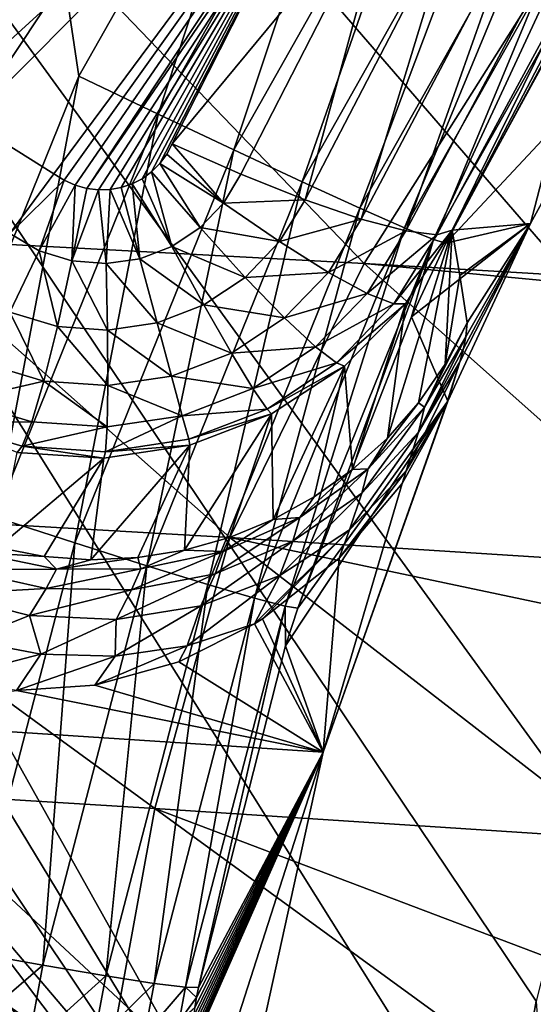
# Model space of a CAD drawing. Header units: metres. Extents: x -109 to 109, y -63 to 140.
# Tile 296 of 480: x 21.45 to 24.6, y 8.79 to 14.82. Entities that reach past the tile are written whole.
import ezdxf

# ---------------------------------------------------------------- set-up
doc = ezdxf.new("R2010")
doc.units = ezdxf.units.M
doc.layers.add('solid_502308_SW0001', color=7, linetype='CONTINUOUS')

msp = doc.modelspace()

# ---------------------------------------------------------------- linework, layer by layer
at = {"layer": 'solid_502308_SW0001'}
for points in [[(21.80941, 14.478576, -14.209248), (23.154312, 16.85741, -14.270356), (18.592478, 36.031166, -14.762904)], [(20.781609, 11.946682, -14.144206), (21.80941, 14.478576, -14.209248), (18.592478, 36.031166, -14.762904)], [(10.340969, 28.17944, -17.962326), (10.498093, 29.799944, -18.003954), (24.23427, 5.269184, -17.373793)], [(10.498093, 29.799944, -18.003954), (24.40147, 7.638824, -17.434666), (24.23427, 5.269184, -17.373793)], [(10.498093, 29.799944, -18.003954), (24.612011, 8.81212, -17.464806), (24.40147, 7.638824, -17.434666)], [(10.498093, 29.799944, -18.003954), (24.905813, 9.967277, -17.49448), (24.612011, 8.81212, -17.464806)], [(10.498093, 29.799944, -18.003954), (25.736076, 12.197985, -17.551785), (24.905813, 9.967277, -17.49448)], [(10.498093, 29.799944, -18.003954), (26.875673, 14.287683, -17.605465), (25.736076, 12.197985, -17.551785)], [(10.498093, 29.799944, -18.003954), (28.300694, 16.192984, -17.654409), (26.875673, 14.287683, -17.605465)], [(9.935133, 26.602522, -17.921816), (10.340969, 28.17944, -17.962326), (24.23427, 5.269184, -17.373793)], [(9.290736, 25.108032, -17.883425), (9.935133, 26.602522, -17.921816), (24.23427, 5.269184, -17.373793)], [(8.423227, 23.731112, -17.848055), (9.290736, 25.108032, -17.883425), (24.23427, 5.269184, -17.373793)], [(7.352897, 22.504335, -17.81654), (8.423227, 23.731112, -17.848055), (24.23427, 5.269184, -17.373793)], [(6.106048, 21.457977, -17.78966), (7.352897, 22.504335, -17.81654), (24.23427, 5.269184, -17.373793)], [(6.106048, 21.457977, -17.78966), (24.23427, 5.269184, -17.373793), (-24.237686, 1.46148, -17.275978)], [(18.542747, 17.199432, 14.180402), (24.097273, 17.168024, 14.118638), (19.388533, 14.659878, 13.893546)], [(24.097273, 17.168024, 14.118638), (19.989119, 14.599628, 13.866786), (19.388533, 14.659878, 13.893546)], [(24.097273, 17.168024, 14.118638), (20.182318, 14.559854, 13.855034), (19.989119, 14.599628, 13.866786)], [(24.097273, 17.168024, 14.118638), (20.576506, 14.446373, 13.825542), (20.182318, 14.559854, 13.855034)], [(24.097273, 17.168024, 14.118638), (20.946672, 14.297667, 13.790035), (20.576506, 14.446373, 13.825542)], [(24.097273, 17.168024, 14.118638), (21.136452, 14.204185, 13.768365), (20.946672, 14.297667, 13.790035)], [(24.097273, 17.168024, 14.118638), (21.654995, 13.880688, 13.694155), (21.136452, 14.204185, 13.768365)], [(24.097273, 17.168024, 14.118638), (21.718313, 13.840873, 13.684581), (21.654995, 13.880688, 13.694155)], [(24.097273, 17.168024, 14.118638), (21.786371, 13.810514, 13.676366), (21.718313, 13.840873, 13.684581)], [(24.097273, 17.168024, 14.118638), (21.857393, 13.790587, 13.669797), (21.786371, 13.810514, 13.676366)], [(24.097273, 17.168024, 14.118638), (23.331896, 15.936764, 13.969924), (21.857393, 13.790587, 13.669797)], [(22.29583, 14.245242, -14.144158), (23.154312, 16.85741, -14.270356), (21.80941, 14.478576, -14.209248)], [(22.29583, 14.245242, -14.144158), (23.605738, 16.564054, -14.203938), (23.154312, 16.85741, -14.270356)], [(22.29583, 14.245242, -14.144158), (22.759312, 14.025934, -13.964047), (23.605738, 16.564054, -14.203938)], [(22.759312, 14.025934, -13.964047), (24.03586, 16.287476, -14.023002), (23.605738, 16.564054, -14.203938)], [(22.759312, 14.025934, -13.964047), (23.177902, 13.831052, -13.677423), (24.03586, 16.287476, -14.023002)], [(23.177902, 13.831052, -13.677423), (24.424484, 16.040752, -13.736054), (24.03586, 16.287476, -14.023002)], [(23.177902, 13.831052, -13.677423), (23.53182, 13.669805, -13.297828), (24.424484, 16.040752, -13.736054)], [(23.53182, 13.669805, -13.297828), (24.753311, 15.835503, -13.356603), (24.424484, 16.040752, -13.736054)], [(23.331896, 15.936764, 13.969924), (21.929358, 13.781524, 13.665076), (21.857393, 13.790587, 13.669797)], [(23.331896, 15.936764, 13.969924), (22.000284, 13.783301, 13.662324), (21.929358, 13.781524, 13.665076)], [(23.331896, 15.936764, 13.969924), (22.069042, 13.795503, 13.66154), (22.000284, 13.783301, 13.662324)], [(23.331896, 15.936764, 13.969924), (22.134714, 13.817779, 13.662723), (22.069042, 13.795503, 13.66154)], [(23.331896, 15.936764, 13.969924), (22.196474, 13.84984, 13.665861), (22.134714, 13.817779, 13.662723)], [(23.331896, 15.936764, 13.969924), (22.253534, 13.891546, 13.670962), (22.196474, 13.84984, 13.665861)], [(23.331896, 15.936764, 13.969924), (22.304277, 13.942113, 13.67794), (22.253534, 13.891546, 13.670962)], [(23.331896, 15.936764, 13.969924), (22.347313, 14.00026, 13.686596), (22.304277, 13.942113, 13.67794)], [(23.331896, 15.936764, 13.969924), (22.381575, 14.064481, 13.69667), (22.347313, 14.00026, 13.686596)], [(23.737644, 15.700401, 13.869521), (22.381575, 14.064481, 13.69667), (23.331896, 15.936764, 13.969924)], [(23.53182, 13.669805, -13.297828), (23.804342, 13.549813, -12.843202), (24.753311, 15.835503, -13.356603)], [(23.804342, 13.549813, -12.843202), (25.006863, 15.681388, -12.902512), (24.753311, 15.835503, -13.356603)], [(23.737644, 15.700401, 13.869521), (22.801464, 13.878306, 13.590199), (22.381575, 14.064481, 13.69667)], [(23.737644, 15.700401, 13.869521), (23.195429, 13.721087, 13.378965), (22.801464, 13.878306, 13.590199)], [(24.117664, 15.493999, 13.660802), (23.195429, 13.721087, 13.378965), (23.737644, 15.700401, 13.869521)], [(23.804342, 13.549813, -12.843202), (23.982588, 13.476747, -12.335029), (25.006863, 15.681388, -12.902512)], [(23.982588, 13.476747, -12.335029), (25.173201, 15.585664, -12.39516), (25.006863, 15.681388, -12.902512)], [(23.982588, 13.476747, -12.335029), (24.058159, 13.454157, -11.79732), (25.173201, 15.585664, -12.39516)], [(24.058159, 13.454157, -11.79732), (24.846899, 14.917251, -11.839923), (25.173201, 15.585664, -12.39516)], [(24.117664, 15.493999, 13.660802), (23.539289, 13.602835, 13.07512), (23.195429, 13.721087, 13.378965)], [(24.450041, 15.329445, 13.355797), (23.539289, 13.602835, 13.07512), (24.117664, 15.493999, 13.660802)], [(24.450041, 15.329445, 13.355797), (23.81373, 13.530159, 12.695717), (23.539289, 13.602835, 13.07512)], [(24.715616, 15.216226, 12.972089), (23.81373, 13.530159, 12.695717), (24.450041, 15.329445, 13.355797)], [(20.6623, 13.48485, 17.117319), (21.784285, 15.175661, 17.330973), (18.910347, 15.287499, 17.406885)], [(24.715616, 15.216226, 12.972089), (24.003345, 13.507139, 12.262053), (23.81373, 13.530159, 12.695717)], [(24.899082, 15.160869, 12.531797), (24.003345, 13.507139, 12.262053), (24.715616, 15.216226, 12.972089)], [(20.6623, 13.48485, 17.117319), (23.558815, 13.331056, 16.972923), (21.784285, 15.175661, 17.330973)], [(23.558815, 13.331056, 16.972923), (24.643179, 15.047482, 17.244802), (21.784285, 15.175661, 17.330973)], [(24.899082, 15.160869, 12.531797), (24.09746, 13.534964, 11.798937), (24.003345, 13.507139, 12.262053)], [(24.989862, 15.166567, 12.060305), (24.09746, 13.534964, 11.798937), (24.899082, 15.160869, 12.531797)], [(24.578159, 13.575717), (24.09746, 13.534964, 11.798937), (24.989862, 15.166567, 12.060305)], [(25.154499, 14.625727), (24.578159, 13.575717), (24.989862, 15.166567, 12.060305)], [(23.558815, 13.331056, 16.972923), (26.427177, 13.161007, 16.811953), (24.643179, 15.047482, 17.244802)], [(25.154499, 14.625727), (24.846899, 14.917251, -11.839923), (24.058159, 13.454157, -11.79732)], [(25.154499, 14.625727), (24.058159, 13.454157, -11.79732), (24.578159, 13.575717)], [(21.295227, 11.777367, -14.080526), (21.80941, 14.478576, -14.209248), (20.781609, 11.946682, -14.144206)], [(21.295227, 11.777367, -14.080526), (22.29583, 14.245242, -14.144158), (21.80941, 14.478576, -14.209248)], [(21.295227, 11.777367, -14.080526), (21.784515, 11.619225, -13.901299), (22.29583, 14.245242, -14.144158)], [(21.784515, 11.619225, -13.901299), (22.759312, 14.025934, -13.964047), (22.29583, 14.245242, -14.144158)], [(21.385014, 13.514793, 13.586734), (21.136452, 14.204185, 13.768365), (21.654995, 13.880688, 13.694155)], [(22.694559, 13.700742, 13.56202), (22.347313, 14.00026, 13.686596), (22.381575, 14.064481, 13.69667)], [(22.694559, 13.700742, 13.56202), (22.381575, 14.064481, 13.69667), (22.801464, 13.878306, 13.590199)], [(21.784515, 11.619225, -13.901299), (22.226219, 11.47966, -13.61502), (22.759312, 14.025934, -13.964047)], [(22.226219, 11.47966, -13.61502), (23.177902, 13.831052, -13.677423), (22.759312, 14.025934, -13.964047)], [(22.694559, 13.700742, 13.56202), (22.304277, 13.942113, 13.67794), (22.347313, 14.00026, 13.686596)], [(22.551456, 13.550244, 13.54034), (22.253534, 13.891546, 13.670962), (22.304277, 13.942113, 13.67794)], [(22.551456, 13.550244, 13.54034), (22.304277, 13.942113, 13.67794), (22.694559, 13.700742, 13.56202)], [(21.385014, 13.514793, 13.586734), (21.654995, 13.880688, 13.694155), (21.718313, 13.840873, 13.684581)], [(22.378222, 13.434577, 13.526592), (22.196474, 13.84984, 13.665861), (22.253534, 13.891546, 13.670962)], [(22.378222, 13.434577, 13.526592), (22.253534, 13.891546, 13.670962), (22.551456, 13.550244, 13.54034)], [(22.694559, 13.700742, 13.56202), (22.801464, 13.878306, 13.590199), (23.195429, 13.721087, 13.378965)], [(21.385014, 13.514793, 13.586734), (21.718313, 13.840873, 13.684581), (21.565556, 13.408715, 13.55886)], [(21.565556, 13.408715, 13.55886), (21.718313, 13.840873, 13.684581), (21.786371, 13.810514, 13.676366)], [(21.565556, 13.408715, 13.55886), (21.786371, 13.810514, 13.676366), (21.766314, 13.347061, 13.53856)], [(21.766314, 13.347061, 13.53856), (21.786371, 13.810514, 13.676366), (21.857393, 13.790587, 13.669797)], [(22.183031, 13.359915, 13.521664), (22.069042, 13.795503, 13.66154), (22.134714, 13.817779, 13.662723)], [(22.378222, 13.434577, 13.526592), (22.134714, 13.817779, 13.662723), (22.196474, 13.84984, 13.665861)], [(22.183031, 13.359915, 13.521664), (22.134714, 13.817779, 13.662723), (22.378222, 13.434577, 13.526592)], [(22.226219, 11.47966, -13.61502), (22.59938, 11.365295, -13.235273), (23.177902, 13.831052, -13.677423)], [(22.59938, 11.365295, -13.235273), (23.53182, 13.669805, -13.297828), (23.177902, 13.831052, -13.677423)], [(21.766314, 13.347061, 13.53856), (21.857393, 13.790587, 13.669797), (21.929358, 13.781524, 13.665076)], [(21.766314, 13.347061, 13.53856), (21.929358, 13.781524, 13.665076), (21.975555, 13.330295, 13.525805)], [(21.975555, 13.330295, 13.525805), (21.929358, 13.781524, 13.665076), (22.000284, 13.783301, 13.662324)], [(21.975555, 13.330295, 13.525805), (22.000284, 13.783301, 13.662324), (22.183031, 13.359915, 13.521664)], [(22.183031, 13.359915, 13.521664), (22.000284, 13.783301, 13.662324), (22.069042, 13.795503, 13.66154)], [(22.551456, 13.550244, 13.54034), (22.694559, 13.700742, 13.56202), (23.038733, 13.464382, 13.337913)], [(22.694559, 13.700742, 13.56202), (23.195429, 13.721087, 13.378965), (23.038733, 13.464382, 13.337913)], [(23.038733, 13.464382, 13.337913), (23.195429, 13.721087, 13.378965), (23.539289, 13.602835, 13.07512)], [(22.59938, 11.365295, -13.235273), (22.886293, 11.281556, -12.780077), (23.53182, 13.669805, -13.297828)], [(22.886293, 11.281556, -12.780077), (23.804342, 13.549813, -12.843202), (23.53182, 13.669805, -13.297828)], [(23.038733, 13.464382, 13.337913), (23.539289, 13.602835, 13.07512), (23.338415, 13.276273, 13.022712)], [(23.338415, 13.276273, 13.022712), (23.539289, 13.602835, 13.07512), (23.81373, 13.530159, 12.695717)], [(24.578159, 13.575717), (24.058159, 13.454157, -11.79732), (23.848211, 13.004366, -11.784225)], [(24.578159, 13.575717), (23.848211, 13.004366, -11.784225), (24.070063, 12.487448)], [(24.578159, 13.575717), (24.070063, 12.487448), (24.144491, 12.727335, 0.799293)], [(24.578159, 13.575717), (24.14467, 13.257604, 7.129764), (24.09746, 13.534964, 11.798937)], [(24.578159, 13.575717), (24.144491, 12.727335, 0.799293), (24.166273, 12.809592, 1.189173)], [(24.578159, 13.575717), (24.189333, 12.967903, 2.461262), (24.14467, 13.257604, 7.129764)], [(24.578159, 13.575717), (24.166273, 12.809592, 1.189173), (24.182081, 12.881453, 1.622726)], [(24.578159, 13.575717), (24.182081, 12.881453, 1.622726), (24.189333, 12.967903, 2.461262)], [(21.385014, 13.514793, 13.586734), (21.565556, 13.408715, 13.55886), (21.385151, 13.033057, 13.333293)], [(22.378222, 13.434577, 13.526592), (22.551456, 13.550244, 13.54034), (22.828928, 13.245716, 13.306203)], [(22.551456, 13.550244, 13.54034), (23.038733, 13.464382, 13.337913), (22.828928, 13.245716, 13.306203)], [(22.886293, 11.281556, -12.780077), (23.073345, 11.232416, -12.271028), (23.804342, 13.549813, -12.843202)], [(23.073345, 11.232416, -12.271028), (23.982588, 13.476747, -12.335029), (23.804342, 13.549813, -12.843202)], [(23.338415, 13.276273, 13.022712), (23.81373, 13.530159, 12.695717), (23.576767, 13.146953, 12.634109)], [(23.576767, 13.146953, 12.634109), (23.81373, 13.530159, 12.695717), (24.003345, 13.507139, 12.262053)], [(23.70009, 12.261192, 2.507753), (23.811703, 13.082596, 11.806293), (24.09746, 13.534964, 11.798937)], [(23.890091, 12.477448, 2.493779), (23.70009, 12.261192, 2.507753), (24.09746, 13.534964, 11.798937)], [(23.740406, 13.083681, 12.193918), (24.09746, 13.534964, 11.798937), (23.811703, 13.082596, 11.806293)], [(23.740406, 13.083681, 12.193918), (24.003345, 13.507139, 12.262053), (24.09746, 13.534964, 11.798937)], [(24.05389, 12.714071, 2.478212), (23.890091, 12.477448, 2.493779), (24.09746, 13.534964, 11.798937)], [(24.14467, 13.257604, 7.129764), (24.05389, 12.714071, 2.478212), (24.09746, 13.534964, 11.798937)], [(19.75819, 11.824689, 16.887125), (22.733349, 11.651278, 16.669493), (20.6623, 13.48485, 17.117319)], [(22.733349, 11.651278, 16.669493), (23.558815, 13.331056, 16.972923), (20.6623, 13.48485, 17.117319)], [(22.828928, 13.245716, 13.306203), (23.038733, 13.464382, 13.337913), (23.338415, 13.276273, 13.022712)], [(23.073345, 11.232416, -12.271028), (23.151667, 11.220263, -11.73228), (23.982588, 13.476747, -12.335029)], [(23.151667, 11.220263, -11.73228), (23.848211, 13.004366, -11.784225), (23.982588, 13.476747, -12.335029)], [(23.576767, 13.146953, 12.634109), (24.003345, 13.507139, 12.262053), (23.740406, 13.083681, 12.193918)], [(23.848211, 13.004366, -11.784225), (24.058159, 13.454157, -11.79732), (23.982588, 13.476747, -12.335029)], [(21.565556, 13.408715, 13.55886), (21.677874, 12.945162, 13.303636), (21.385151, 13.033057, 13.333293)], [(21.565556, 13.408715, 13.55886), (21.766314, 13.347061, 13.53856), (21.677874, 12.945162, 13.303636)], [(22.183031, 13.359915, 13.521664), (22.378222, 13.434577, 13.526592), (22.574722, 13.076731, 13.28604)], [(22.378222, 13.434577, 13.526592), (22.828928, 13.245716, 13.306203), (22.574722, 13.076731, 13.28604)], [(21.766314, 13.347061, 13.53856), (21.983999, 12.922312, 13.284919), (21.677874, 12.945162, 13.303636)], [(21.766314, 13.347061, 13.53856), (21.975555, 13.330295, 13.525805), (21.983999, 12.922312, 13.284919)], [(21.975555, 13.330295, 13.525805), (22.183031, 13.359915, 13.521664), (22.288239, 12.966854, 13.278815)], [(21.975555, 13.330295, 13.525805), (22.288239, 12.966854, 13.278815), (21.983999, 12.922312, 13.284919)], [(22.183031, 13.359915, 13.521664), (22.574722, 13.076731, 13.28604), (22.288239, 12.966854, 13.278815)], [(22.733349, 11.651278, 16.669493), (25.659298, 11.466331, 16.427893), (23.558815, 13.331056, 16.972923)], [(26.37606, 13.062572, 16.791161), (26.427177, 13.161007, 16.811953), (23.558815, 13.331056, 16.972923)], [(25.659298, 11.466331, 16.427893), (26.37606, 13.062572, 16.791161), (23.558815, 13.331056, 16.972923)], [(22.828928, 13.245716, 13.306203), (23.338415, 13.276273, 13.022712), (23.06949, 12.997389, 12.982148)], [(23.06949, 12.997389, 12.982148), (23.338415, 13.276273, 13.022712), (23.576767, 13.146953, 12.634109)], [(22.574722, 13.076731, 13.28604), (22.828928, 13.245716, 13.306203), (23.06949, 12.997389, 12.982148)], [(24.14467, 13.257604, 7.129764), (24.189333, 12.967903, 2.461262), (24.05389, 12.714071, 2.478212)], [(23.06949, 12.997389, 12.982148), (23.576767, 13.146953, 12.634109), (23.259623, 12.819188, 12.586368)], [(23.259623, 12.819188, 12.586368), (23.576767, 13.146953, 12.634109), (23.740406, 13.083681, 12.193918)], [(21.385151, 13.033057, 13.333293), (21.594606, 12.610341, 12.978827), (21.220583, 12.721216, 13.01672)], [(21.385151, 13.033057, 13.333293), (21.677874, 12.945162, 13.303636), (21.594606, 12.610341, 12.978827)], [(22.288239, 12.966854, 13.278815), (22.574722, 13.076731, 13.28604), (22.743574, 12.781251, 12.956319)], [(22.574722, 13.076731, 13.28604), (23.06949, 12.997389, 12.982148), (22.743574, 12.781251, 12.956319)], [(23.259623, 12.819188, 12.586368), (23.740406, 13.083681, 12.193918), (23.388653, 12.721117, 12.141078)], [(23.388653, 12.721117, 12.141078), (23.740406, 13.083681, 12.193918), (23.811703, 13.082596, 11.806293)], [(23.388653, 12.721117, 12.141078), (23.811703, 13.082596, 11.806293), (23.436514, 12.701542, 11.812633)], [(23.486412, 12.068177, 2.519951), (23.436514, 12.701542, 11.812633), (23.811703, 13.082596, 11.806293)], [(23.70009, 12.261192, 2.507753), (23.486412, 12.068177, 2.519951), (23.811703, 13.082596, 11.806293)], [(21.983999, 12.922312, 13.284919), (22.288239, 12.966854, 13.278815), (22.376276, 12.640163, 12.947054)], [(22.288239, 12.966854, 13.278815), (22.743574, 12.781251, 12.956319), (22.376276, 12.640163, 12.947054)], [(22.743574, 12.781251, 12.956319), (23.06949, 12.997389, 12.982148), (23.259623, 12.819188, 12.586368)], [(24.070063, 12.487448), (23.848211, 13.004366, -11.784225), (23.151667, 11.220263, -11.73228)], [(23.92725, 12.451361, 1.707818), (24.05389, 12.714071, 2.478212), (24.189333, 12.967903, 2.461262)], [(24.182081, 12.881453, 1.622726), (23.92725, 12.451361, 1.707818), (24.189333, 12.967903, 2.461262)], [(21.677874, 12.945162, 13.303636), (21.986422, 12.582295, 12.954872), (21.594606, 12.610341, 12.978827)], [(21.677874, 12.945162, 13.303636), (21.983999, 12.922312, 13.284919), (21.986422, 12.582295, 12.954872)], [(21.983999, 12.922312, 13.284919), (22.376276, 12.640163, 12.947054), (21.986422, 12.582295, 12.954872)], [(23.890141, 12.297855, 0.938065), (23.92725, 12.451361, 1.707818), (24.182081, 12.881453, 1.622726)], [(23.890141, 12.297855, 0.938065), (24.182081, 12.881453, 1.622726), (24.166273, 12.809592, 1.189173)], [(22.743574, 12.781251, 12.956319), (23.259623, 12.819188, 12.586368), (22.875277, 12.564714, 12.555936)], [(22.875277, 12.564714, 12.555936), (23.259623, 12.819188, 12.586368), (23.388653, 12.721117, 12.141078)], [(24.144491, 12.727335, 0.799293), (23.890141, 12.297855, 0.938065), (24.166273, 12.809592, 1.189173)], [(22.376276, 12.640163, 12.947054), (22.743574, 12.781251, 12.956319), (22.875277, 12.564714, 12.555936)], [(23.815836, 12.061419, 0.198163), (23.890141, 12.297855, 0.938065), (24.144491, 12.727335, 0.799293)], [(24.065596, 12.47703), (23.815836, 12.061419, 0.198163), (24.144491, 12.727335, 0.799293)], [(24.065596, 12.47703), (24.144491, 12.727335, 0.799293), (24.070063, 12.487448)], [(21.220583, 12.721216, 13.01672), (21.594606, 12.610341, 12.978827), (21.081078, 12.490703, 12.626913)], [(22.875277, 12.564714, 12.555936), (23.388653, 12.721117, 12.141078), (22.962439, 12.439278, 12.107368)], [(22.962439, 12.439278, 12.107368), (23.388653, 12.721117, 12.141078), (23.436514, 12.701542, 11.812633)], [(22.962439, 12.439278, 12.107368), (23.436514, 12.701542, 11.812633), (22.988945, 12.409225, 11.818078)], [(22.999657, 11.761786, 2.53839), (22.988945, 12.409225, 11.818078), (23.436514, 12.701542, 11.812633)], [(23.251894, 11.900968, 2.530208), (22.999657, 11.761786, 2.53839), (23.436514, 12.701542, 11.812633)], [(23.486412, 12.068177, 2.519951), (23.251894, 11.900968, 2.530208), (23.436514, 12.701542, 11.812633)], [(23.92725, 12.451361, 1.707818), (23.890091, 12.477448, 2.493779), (24.05389, 12.714071, 2.478212)], [(21.594606, 12.610341, 12.978827), (21.521173, 12.3614, 12.582372), (21.081078, 12.490703, 12.626913)], [(21.594606, 12.610341, 12.978827), (21.982666, 12.329334, 12.554192), (21.521173, 12.3614, 12.582372)], [(21.594606, 12.610341, 12.978827), (21.986422, 12.582295, 12.954872), (21.982666, 12.329334, 12.554192)], [(21.986422, 12.582295, 12.954872), (22.376276, 12.640163, 12.947054), (22.442184, 12.39818, 12.545003)], [(22.376276, 12.640163, 12.947054), (22.875277, 12.564714, 12.555936), (22.442184, 12.39818, 12.545003)], [(21.986422, 12.582295, 12.954872), (22.442184, 12.39818, 12.545003), (21.982666, 12.329334, 12.554192)], [(22.442184, 12.39818, 12.545003), (22.875277, 12.564714, 12.555936), (22.962439, 12.439278, 12.107368)], [(21.081078, 12.490703, 12.626913), (21.521173, 12.3614, 12.582372), (20.97447, 12.354457, 12.185756)], [(24.070063, 12.487448), (23.151667, 11.220263, -11.73228), (23.076189, 10.988217, -11.72552)], [(23.307041, 10.33764), (24.070063, 12.487448), (23.076189, 10.988217, -11.72552)], [(23.307041, 10.33764), (24.065596, 12.47703), (24.070063, 12.487448)], [(22.442184, 12.39818, 12.545003), (22.962439, 12.439278, 12.107368), (22.482262, 12.254486, 12.095233)], [(22.482262, 12.254486, 12.095233), (22.962439, 12.439278, 12.107368), (22.988945, 12.409225, 11.818078)], [(23.307041, 10.33764), (23.790499, 11.983013), (24.065596, 12.47703)], [(23.54274, 11.924202, 1.063403), (23.581564, 12.073632, 1.780294), (23.92725, 12.451361, 1.707818)], [(23.890141, 12.297855, 0.938065), (23.54274, 11.924202, 1.063403), (23.92725, 12.451361, 1.707818)], [(23.581564, 12.073632, 1.780294), (23.70009, 12.261192, 2.507753), (23.890091, 12.477448, 2.493779)], [(23.92725, 12.451361, 1.707818), (23.581564, 12.073632, 1.780294), (23.890091, 12.477448, 2.493779)], [(23.790499, 11.983013), (23.815836, 12.061419, 0.198163), (24.065596, 12.47703)], [(22.442184, 12.39818, 12.545003), (22.482262, 12.254486, 12.095233), (21.972948, 12.177627, 12.105371)], [(21.982666, 12.329334, 12.554192), (22.442184, 12.39818, 12.545003), (21.972948, 12.177627, 12.105371)], [(22.455618, 11.57451, 2.54812), (22.489723, 12.218798, 11.822153), (22.988945, 12.409225, 11.818078)], [(22.733049, 11.652483, 2.544388), (22.455618, 11.57451, 2.54812), (22.988945, 12.409225, 11.818078)], [(22.482262, 12.254486, 12.095233), (22.988945, 12.409225, 11.818078), (22.489723, 12.218798, 11.822153)], [(22.999657, 11.761786, 2.53839), (22.733049, 11.652483, 2.544388), (22.988945, 12.409225, 11.818078)], [(21.521173, 12.3614, 12.582372), (21.461697, 12.212311, 12.136523), (20.97447, 12.354457, 12.185756)], [(20.97447, 12.354457, 12.185756), (21.461697, 12.212311, 12.136523), (21.429928, 12.173138, 11.825708)], [(21.521173, 12.3614, 12.582372), (21.982666, 12.329334, 12.554192), (21.461697, 12.212311, 12.136523)], [(21.982666, 12.329334, 12.554192), (21.972948, 12.177627, 12.105371), (21.461697, 12.212311, 12.136523)], [(21.972948, 12.177627, 12.105371), (22.482262, 12.254486, 12.095233), (22.489723, 12.218798, 11.822153)], [(23.467192, 11.699458, 0.38298), (23.54274, 11.924202, 1.063403), (23.890141, 12.297855, 0.938065)], [(23.815836, 12.061419, 0.198163), (23.467192, 11.699458, 0.38298), (23.890141, 12.297855, 0.938065)], [(23.581564, 12.073632, 1.780294), (23.486412, 12.068177, 2.519951), (23.70009, 12.261192, 2.507753)], [(21.461697, 12.212311, 12.136523), (21.961889, 12.138976, 11.824767), (21.429928, 12.173138, 11.825708)], [(21.461697, 12.212311, 12.136523), (21.972948, 12.177627, 12.105371), (21.961889, 12.138976, 11.824767)], [(21.88312, 11.516271, 2.548626), (21.961889, 12.138976, 11.824767), (22.489723, 12.218798, 11.822153)], [(22.171047, 11.528904, 2.549539), (21.88312, 11.516271, 2.548626), (22.489723, 12.218798, 11.822153)], [(21.972948, 12.177627, 12.105371), (22.489723, 12.218798, 11.822153), (21.961889, 12.138976, 11.824767)], [(22.455618, 11.57451, 2.54812), (22.171047, 11.528904, 2.549539), (22.489723, 12.218798, 11.822153)], [(21.312496, 11.590155, 2.539879), (21.429928, 12.173138, 11.825708), (21.961889, 12.138976, 11.824767)], [(21.595663, 11.536778, 2.545391), (21.312496, 11.590155, 2.539879), (21.961889, 12.138976, 11.824767)], [(21.88312, 11.516271, 2.548626), (21.595663, 11.536778, 2.545391), (21.961889, 12.138976, 11.824767)], [(23.121067, 11.630794, 1.173479), (23.164211, 11.774688, 1.842595), (23.581564, 12.073632, 1.780294)], [(23.54274, 11.924202, 1.063403), (23.121067, 11.630794, 1.173479), (23.581564, 12.073632, 1.780294)], [(23.581564, 12.073632, 1.780294), (23.164211, 11.774688, 1.842595), (23.486412, 12.068177, 2.519951)], [(23.164211, 11.774688, 1.842595), (23.251894, 11.900968, 2.530208), (23.486412, 12.068177, 2.519951)], [(23.403952, 11.526406), (23.467192, 11.699458, 0.38298), (23.815836, 12.061419, 0.198163)], [(23.790499, 11.983013), (23.403952, 11.526406), (23.815836, 12.061419, 0.198163)], [(23.307041, 10.33764), (23.403952, 11.526406), (23.790499, 11.983013)], [(23.164211, 11.774688, 1.842595), (22.999657, 11.761786, 2.53839), (23.251894, 11.900968, 2.530208)], [(23.041054, 11.419201, 0.546041), (23.121067, 11.630794, 1.173479), (23.54274, 11.924202, 1.063403)], [(23.467192, 11.699458, 0.38298), (23.041054, 11.419201, 0.546041), (23.54274, 11.924202, 1.063403)], [(19.367168, 10.171321, 16.612806), (22.275297, 9.993217, 16.31949), (19.75819, 11.824689, 16.887125)], [(22.275297, 9.993217, 16.31949), (22.733349, 11.651278, 16.669493), (19.75819, 11.824689, 16.887125)], [(21.129503, 9.115028, -13.835727), (21.784515, 11.619225, -13.901299), (21.295227, 11.777367, -14.080526)], [(22.643742, 11.430586, 1.26343), (22.693052, 11.56732, 1.892055), (23.164211, 11.774688, 1.842595)], [(23.121067, 11.630794, 1.173479), (22.643742, 11.430586, 1.26343), (23.164211, 11.774688, 1.842595)], [(23.164211, 11.774688, 1.842595), (22.693052, 11.56732, 1.892055), (22.999657, 11.761786, 2.53839)], [(22.693052, 11.56732, 1.892055), (22.733049, 11.652483, 2.544388), (22.999657, 11.761786, 2.53839)], [(22.275297, 9.993217, 16.31949), (25.119038, 9.806353, 15.995287), (22.733349, 11.651278, 16.669493)], [(22.693052, 11.56732, 1.892055), (22.455618, 11.57451, 2.54812), (22.733049, 11.652483, 2.544388)], [(25.511108, 11.066848, 16.329121), (25.659298, 11.466331, 16.427893), (22.733349, 11.651278, 16.669493)], [(25.119038, 9.806353, 15.995287), (25.511108, 11.066848, 16.329121), (22.733349, 11.651278, 16.669493)], [(22.886381, 11.123492), (23.041054, 11.419201, 0.546041), (23.467192, 11.699458, 0.38298)], [(22.934895, 11.154082), (22.886381, 11.123492), (23.467192, 11.699458, 0.38298)], [(23.403952, 11.526406), (22.934895, 11.154082), (23.467192, 11.699458, 0.38298)], [(21.129503, 9.115028, -13.835727), (21.587389, 9.033121, -13.549375), (21.784515, 11.619225, -13.901299)], [(21.164652, 11.561729, 1.945488), (21.312496, 11.590155, 2.539879), (21.595663, 11.536778, 2.545391)], [(21.587389, 9.033121, -13.549375), (22.226219, 11.47966, -13.61502), (21.784515, 11.619225, -13.901299)], [(22.556974, 11.233501, 0.679865), (22.643742, 11.430586, 1.26343), (23.121067, 11.630794, 1.173479)], [(23.041054, 11.419201, 0.546041), (22.556974, 11.233501, 0.679865), (23.121067, 11.630794, 1.173479)], [(21.09527, 11.454863, 1.378265), (21.164652, 11.561729, 1.945488), (21.671413, 11.458512, 1.944627)], [(21.671413, 11.458512, 1.944627), (21.164652, 11.561729, 1.945488), (21.595663, 11.536778, 2.545391)], [(21.671413, 11.458512, 1.944627), (21.595663, 11.536778, 2.545391), (21.88312, 11.516271, 2.548626)], [(21.671413, 11.458512, 1.944627), (21.88312, 11.516271, 2.548626), (22.171047, 11.528904, 2.549539)], [(22.188253, 11.460402, 1.926558), (21.671413, 11.458512, 1.944627), (22.171047, 11.528904, 2.549539)], [(22.131842, 11.332421, 1.329285), (22.188253, 11.460402, 1.926558), (22.693052, 11.56732, 1.892055)], [(22.643742, 11.430586, 1.26343), (22.131842, 11.332421, 1.329285), (22.693052, 11.56732, 1.892055)], [(22.188253, 11.460402, 1.926558), (22.171047, 11.528904, 2.549539), (22.455618, 11.57451, 2.54812)], [(22.693052, 11.56732, 1.892055), (22.188253, 11.460402, 1.926558), (22.455618, 11.57451, 2.54812)], [(23.307041, 10.33764), (22.934895, 11.154082), (23.403952, 11.526406)], [(21.607973, 11.340634, 1.368135), (21.09527, 11.454863, 1.378265), (21.671413, 11.458512, 1.944627)], [(21.587389, 9.033121, -13.549375), (21.973772, 8.967573, -13.168879), (22.226219, 11.47966, -13.61502)], [(21.607973, 11.340634, 1.368135), (21.671413, 11.458512, 1.944627), (22.188253, 11.460402, 1.926558)], [(22.131842, 11.332421, 1.329285), (21.607973, 11.340634, 1.368135), (22.188253, 11.460402, 1.926558)], [(21.973772, 8.967573, -13.168879), (22.59938, 11.365295, -13.235273), (22.226219, 11.47966, -13.61502)], [(20.986252, 11.305132, 0.852849), (21.09527, 11.454863, 1.378265), (21.607973, 11.340634, 1.368135)], [(22.037159, 11.150881, 0.778314), (22.131842, 11.332421, 1.329285), (22.643742, 11.430586, 1.26343)], [(22.556974, 11.233501, 0.679865), (22.037159, 11.150881, 0.778314), (22.643742, 11.430586, 1.26343)], [(22.472704, 10.988038, 0.151934), (22.556974, 11.233501, 0.679865), (23.041054, 11.419201, 0.546041)], [(22.886381, 11.123492), (22.472704, 10.988038, 0.151934), (23.041054, 11.419201, 0.546041)], [(21.505455, 11.175128, 0.836871), (20.986252, 11.305132, 0.852849), (21.607973, 11.340634, 1.368135)], [(21.505455, 11.175128, 0.836871), (21.607973, 11.340634, 1.368135), (22.131842, 11.332421, 1.329285)], [(21.973772, 8.967573, -13.168879), (22.270203, 8.921513, -12.712403), (22.59938, 11.365295, -13.235273)], [(22.270203, 8.921513, -12.712403), (22.886293, 11.281556, -12.780077), (22.59938, 11.365295, -13.235273)], [(21.123013, 11.022978, 0.384221), (20.986252, 11.305132, 0.852849), (21.505455, 11.175128, 0.836871)], [(22.037159, 11.150881, 0.778314), (21.505455, 11.175128, 0.836871), (22.131842, 11.332421, 1.329285)], [(22.270203, 8.921513, -12.712403), (22.462528, 8.897123, -12.201739), (22.886293, 11.281556, -12.780077)], [(22.462528, 8.897123, -12.201739), (23.073345, 11.232416, -12.271028), (22.886293, 11.281556, -12.780077)], [(22.030394, 10.924942, 0.269169), (22.037159, 11.150881, 0.778314), (22.556974, 11.233501, 0.679865)], [(22.472704, 10.988038, 0.151934), (22.030394, 10.924942, 0.269169), (22.556974, 11.233501, 0.679865)], [(22.462528, 8.897123, -12.201739), (22.541458, 8.895609, -11.664589), (23.073345, 11.232416, -12.271028)], [(22.541458, 8.895609, -11.664589), (23.076189, 10.988217, -11.72552), (23.073345, 11.232416, -12.271028)], [(23.076189, 10.988217, -11.72552), (23.151667, 11.220263, -11.73228), (23.073345, 11.232416, -12.271028)], [(21.575317, 10.936722, 0.34749), (21.123013, 11.022978, 0.384221), (21.505455, 11.175128, 0.836871)], [(21.575317, 10.936722, 0.34749), (21.505455, 11.175128, 0.836871), (22.037159, 11.150881, 0.778314)], [(22.030394, 10.924942, 0.269169), (21.575317, 10.936722, 0.34749), (22.037159, 11.150881, 0.778314)], [(22.421062, 10.890915), (22.472704, 10.988038, 0.151934), (22.886381, 11.123492)], [(23.307041, 10.33764), (22.421062, 10.890915), (22.886381, 11.123492)], [(23.307041, 10.33764), (22.886381, 11.123492), (22.934895, 11.154082)], [(20.984434, 10.785335), (21.123013, 11.022978, 0.384221), (21.575317, 10.936722, 0.34749)], [(21.906931, 10.747095), (22.030394, 10.924942, 0.269169), (22.472704, 10.988038, 0.151934)], [(22.421062, 10.890915), (21.906931, 10.747095), (22.472704, 10.988038, 0.151934)], [(23.307041, 10.33764), (23.076189, 10.988217, -11.72552), (22.541458, 8.895609, -11.664589)], [(21.425434, 10.716098), (20.984434, 10.785335), (21.575317, 10.936722, 0.34749)], [(21.425434, 10.716098), (21.575317, 10.936722, 0.34749), (22.030394, 10.924942, 0.269169)], [(21.906931, 10.747095), (21.425434, 10.716098), (22.030394, 10.924942, 0.269169)], [(23.307041, 10.33764), (21.906931, 10.747095), (22.421062, 10.890915)], [(23.307041, 10.33764), (21.425434, 10.716098), (21.906931, 10.747095)], [(23.307041, 10.33764), (20.208324, 10.540458), (21.425434, 10.716098)], [(22.689974, 7.625578), (20.208324, 10.540458), (22.817688, 8.114251)], [(23.307041, 10.33764), (22.817688, 8.114251), (20.208324, 10.540458)], [(22.467024, 7.17314), (20.208324, 10.540458), (22.689974, 7.625578)], [(22.157492, 6.774454), (20.208324, 10.540458), (22.467024, 7.17314)], [(21.774225, 6.446239), (20.208324, 10.540458), (22.157492, 6.774454)], [(21.332651, 6.201712), (20.208324, 10.540458), (21.774225, 6.446239)], [(23.307041, 10.33764), (22.478783, 8.493583, -11.339817), (22.478153, 8.474111, -11.262599)], [(23.307041, 10.33764), (22.478153, 8.474111, -11.262599), (22.479568, 8.465778, -11.182203)], [(23.307041, 10.33764), (22.4814, 8.523242, -11.411699), (22.478783, 8.493583, -11.339817)], [(23.307041, 10.33764), (22.479568, 8.465778, -11.182203), (22.648014, 8.289833, -5.591099)], [(23.307041, 10.33764), (22.485889, 8.561728, -11.47621), (22.4814, 8.523242, -11.411699)], [(23.307041, 10.33764), (22.492071, 8.607463, -11.531947), (22.485889, 8.561728, -11.47621)], [(23.307041, 10.33764), (22.499737, 8.658857, -11.578205), (22.492071, 8.607463, -11.531947)], [(23.307041, 10.33764), (22.508747, 8.714854, -11.614839), (22.499737, 8.658857, -11.578205)], [(23.307041, 10.33764), (22.518887, 8.774041, -11.641505), (22.508747, 8.714854, -11.614839)], [(23.307041, 10.33764), (22.529884, 8.834795, -11.658064), (22.518887, 8.774041, -11.641505)], [(23.307041, 10.33764), (22.541458, 8.895609, -11.664589), (22.529884, 8.834795, -11.658064)], [(23.307041, 10.33764), (22.648014, 8.289833, -5.591099), (22.817688, 8.114251)], [(19.11552, 8.541694, 16.308931), (21.977892, 8.366802, 15.930319), (19.367168, 10.171321, 16.612806)], [(21.977892, 8.366802, 15.930319), (22.275297, 9.993217, 16.31949), (19.367168, 10.171321, 16.612806)], [(21.977892, 8.366802, 15.930319), (24.772799, 8.17615, 15.508511), (22.275297, 9.993217, 16.31949)], [(24.923447, 8.988998, 15.759519), (25.119038, 9.806353, 15.995287), (22.275297, 9.993217, 16.31949)], [(24.772799, 8.17615, 15.508511), (24.923447, 8.988998, 15.759519), (22.275297, 9.993217, 16.31949)], [(21.02494, 8.551906, -13.759027), (21.587389, 9.033121, -13.549375), (21.129503, 9.115028, -13.835727)], [(21.494917, 8.535197, -13.481159), (21.587389, 9.033121, -13.549375), (21.02494, 8.551906, -13.759027)], [(21.494917, 8.535197, -13.481159), (21.973772, 8.967573, -13.168879), (21.587389, 9.033121, -13.549375)], [(21.896839, 8.553501, -13.111715), (21.973772, 8.967573, -13.168879), (21.494917, 8.535197, -13.481159)], [(21.896839, 8.553501, -13.111715), (22.270203, 8.921513, -12.712403), (21.973772, 8.967573, -13.168879)], [(22.211519, 8.605945, -12.66833), (22.270203, 8.921513, -12.712403), (21.896839, 8.553501, -13.111715)], [(22.211519, 8.605945, -12.66833), (22.462528, 8.897123, -12.201739), (22.270203, 8.921513, -12.712403)], [(22.423933, 8.690012, -12.172168), (22.462528, 8.897123, -12.201739), (22.211519, 8.605945, -12.66833)], [(22.529884, 8.834795, -11.658064), (22.462528, 8.897123, -12.201739), (22.423933, 8.690012, -12.172168)], [(22.529884, 8.834795, -11.658064), (22.541458, 8.895609, -11.664589), (22.462528, 8.897123, -12.201739)], [(22.518887, 8.774041, -11.641505), (22.529884, 8.834795, -11.658064), (22.423933, 8.690012, -12.172168)], [(24.69837, 7.599824, -17.395651), (24.40147, 7.638824, -17.434666), (24.612011, 8.81212, -17.464806)]]:
    msp.add_3dface(points, dxfattribs=at)

doc.saveas('drawing.dxf')
